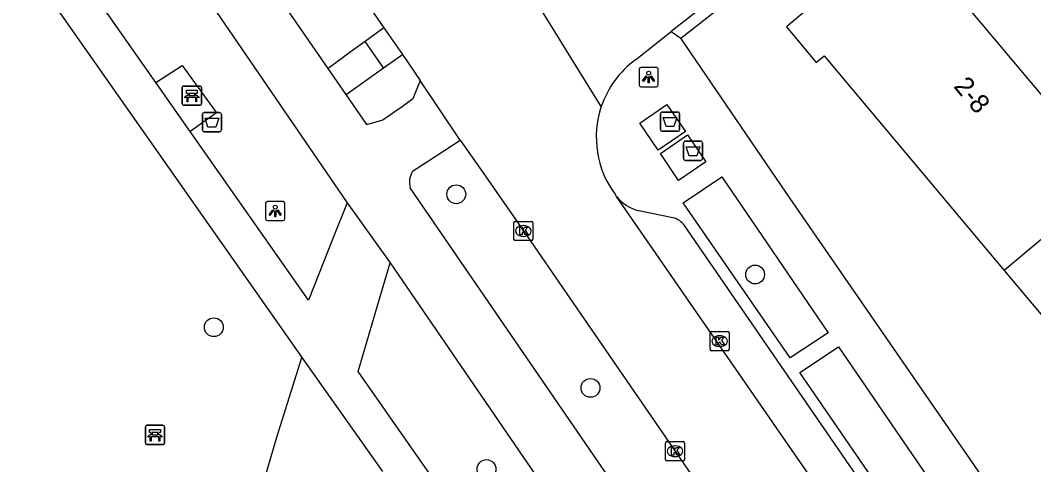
# Model space of a CAD drawing. Extents: x 159888 to 160757, y 384031 to 384746.
# Drawn here: x 160256.8 to 160309.4, y 384284.5 to 384307.6 of the extents above; entities that cross this region are included whole.
import ezdxf

# ---------------------------------------------------------------- set-up
doc = ezdxf.new("R2010")
doc.units = 0
for name, color, linetype in [('IMGEO_Afval_apart_plaats', 7, 'Continuous'), ('IMGEO_Afvalbak', 7, 'Continuous'), ('IMGEO_Bank', 7, 'Continuous'), ('IMGEO_Boom', 7, 'Continuous'), ('IMGEO_Fietspad_gesloten', 7, 'Continuous'), ('IMGEO_Kolk', 7, 'Continuous'), ('IMGEO_Lichtpunt', 7, 'Continuous'), ('IMGEO_Pand', 7, 'Continuous'), ('IMGEO_Pand_nummerreeks', 7, 'Continuous'), ('IMGEO_Rijbaan_lokaal_open', 7, 'Continuous'), ('IMGEO_Voetpad_gesloten', 7, 'Continuous'), ('IMGEO_Voetpad_halfverhard', 7, 'Continuous'), ('IMGEO_Voetpad_open', 7, 'Continuous')]:
    doc.layers.add(name, color=color, linetype=linetype)

msp = doc.modelspace()

# ---------------------------------------------------------------- linework, layer by layer
at = {"layer": 'IMGEO_Afval_apart_plaats'}
for p, q in [((160290.047, 384301.961), (160290.047, 384302.761)), ((160290.047, 384302.761), (160290.047, 384301.961)), ((160290.147, 384302.861), (160290.937, 384302.861)), ((160290.937, 384302.861), (160290.147, 384302.861)), ((160291.037, 384302.761), (160291.037, 384301.961)), ((160291.037, 384301.961), (160291.037, 384302.761)), ((160290.937, 384301.861), (160290.147, 384301.861)), ((160290.147, 384301.861), (160290.937, 384301.861)), ((160291.24, 384300.447), (160291.24, 384301.247)), ((160291.24, 384301.247), (160291.24, 384300.447)), ((160291.34, 384301.347), (160292.13, 384301.347)), ((160292.13, 384301.347), (160291.34, 384301.347)), ((160292.23, 384301.247), (160292.23, 384300.447)), ((160292.23, 384300.447), (160292.23, 384301.247)), ((160292.13, 384300.347), (160291.34, 384300.347)), ((160291.34, 384300.347), (160292.13, 384300.347))]:
    msp.add_line(p, q, dxfattribs=at)
for points in [[(160290.19, 384302.575), (160290.894, 384302.575), (160290.745, 384302.105), (160290.339, 384302.105), (160290.19, 384302.575)], [(160291.383, 384301.061), (160292.087, 384301.061), (160291.938, 384300.591), (160291.532, 384300.591), (160291.383, 384301.061)]]:
    msp.add_lwpolyline(points, dxfattribs=at)
for centre, start, end in [((160290.147, 384302.761), 90, 180), ((160290.147, 384302.761), 90, 180), ((160290.937, 384302.761), 0, 90), ((160290.937, 384302.761), 360, 90), ((160290.147, 384301.961), 180, 270), ((160290.147, 384301.961), 180, 270), ((160290.937, 384301.961), 270, 0), ((160290.937, 384301.961), 270, 0), ((160291.34, 384301.247), 90, 180), ((160291.34, 384301.247), 90, 180), ((160292.13, 384301.247), 0, 90), ((160292.13, 384301.247), 360, 90), ((160291.34, 384300.447), 180, 270), ((160291.34, 384300.447), 180, 270), ((160292.13, 384300.447), 270, 0), ((160292.13, 384300.447), 270, 0)]:
    msp.add_arc(centre, 0.1, start, end, dxfattribs=at)
at = {"layer": 'IMGEO_Afvalbak'}
for p, q in [((160266.263, 384301.934), (160266.263, 384302.734)), ((160266.263, 384302.734), (160266.263, 384301.934)), ((160266.363, 384302.834), (160267.153, 384302.834)), ((160267.153, 384302.834), (160266.363, 384302.834)), ((160267.253, 384302.734), (160267.253, 384301.934)), ((160267.253, 384301.934), (160267.253, 384302.734)), ((160267.153, 384301.834), (160266.363, 384301.834)), ((160266.363, 384301.834), (160267.153, 384301.834))]:
    msp.add_line(p, q, dxfattribs=at)
msp.add_lwpolyline([(160266.406, 384302.548), (160267.11, 384302.548), (160266.961, 384302.078), (160266.555, 384302.078), (160266.406, 384302.548)], dxfattribs=at)
for centre, start, end in [((160266.363, 384302.734), 90, 180), ((160266.363, 384302.734), 90, 180), ((160267.153, 384302.734), 0, 90), ((160267.153, 384302.734), 360, 90), ((160266.363, 384301.934), 180, 270), ((160266.363, 384301.934), 180, 270), ((160267.153, 384301.934), 270, 0), ((160267.153, 384301.934), 270, 0)]:
    msp.add_arc(centre, 0.1, start, end, dxfattribs=at)
at = {"layer": 'IMGEO_Bank'}
for p, q in [((160265.218, 384303.286), (160265.218, 384304.127)), ((160265.218, 384304.127), (160265.218, 384303.286)), ((160265.293, 384304.211), (160266.134, 384304.211)), ((160266.134, 384304.211), (160265.293, 384304.211)), ((160266.218, 384304.136), (160266.218, 384303.295)), ((160266.218, 384303.295), (160266.218, 384304.136)), ((160265.915, 384303.609), (160265.522, 384303.609)), ((160265.527, 384303.717), (160265.527, 384303.823)), ((160265.571, 384303.823), (160265.571, 384303.717)), ((160265.859, 384303.829), (160265.577, 384303.829)), ((160265.577, 384303.711), (160265.859, 384303.711)), ((160265.865, 384303.717), (160265.865, 384303.823)), ((160265.909, 384303.823), (160265.909, 384303.717)), ((160266.143, 384303.211), (160265.302, 384303.211)), ((160265.302, 384303.211), (160266.143, 384303.211)), ((160263.304, 384285.662), (160263.304, 384286.503)), ((160263.304, 384286.503), (160263.304, 384285.662)), ((160263.379, 384286.587), (160264.22, 384286.587)), ((160264.22, 384286.587), (160263.379, 384286.587)), ((160263.613, 384286.093), (160263.613, 384286.199)), ((160263.657, 384286.199), (160263.657, 384286.093)), ((160263.945, 384286.205), (160263.663, 384286.205)), ((160263.951, 384286.093), (160263.951, 384286.199)), ((160263.995, 384286.199), (160263.995, 384286.093)), ((160264.304, 384286.512), (160264.304, 384285.671)), ((160264.304, 384285.671), (160264.304, 384286.512)), ((160264.001, 384285.985), (160263.608, 384285.985)), ((160263.663, 384286.087), (160263.945, 384286.087)), ((160264.229, 384285.587), (160263.388, 384285.587)), ((160263.388, 384285.587), (160264.229, 384285.587))]:
    msp.add_line(p, q, dxfattribs=at)
for points in [[(160265.465, 384303.609), (160265.323, 384303.609), (160265.435, 384303.711), (160265.521, 384303.711)], [(160265.521, 384303.829), (160265.435, 384303.829), (160265.435, 384303.99), (160265.998, 384303.99), (160265.998, 384303.829), (160265.915, 384303.829)], [(160265.515, 384303.602), (160265.515, 384303.395), (160265.472, 384303.395), (160265.472, 384303.602)], [(160265.915, 384303.711), (160265.998, 384303.711), (160266.11, 384303.609), (160265.971, 384303.609)], [(160265.965, 384303.602), (160265.965, 384303.395), (160265.921, 384303.395), (160265.921, 384303.602)], [(160263.607, 384286.205), (160263.521, 384286.205), (160263.521, 384286.366), (160264.084, 384286.366), (160264.084, 384286.205), (160264.001, 384286.205)], [(160263.551, 384285.985), (160263.409, 384285.985), (160263.521, 384286.087), (160263.607, 384286.087)], [(160263.601, 384285.978), (160263.601, 384285.771), (160263.558, 384285.771), (160263.558, 384285.978)], [(160264.001, 384286.087), (160264.084, 384286.087), (160264.196, 384285.985), (160264.057, 384285.985)], [(160264.051, 384285.978), (160264.051, 384285.771), (160264.007, 384285.771), (160264.007, 384285.978)]]:
    msp.add_lwpolyline(points, dxfattribs=at)
for centre, radius, start, end in [((160265.296, 384304.133), 0.0779, 92.4484, 184.2845), ((160265.296, 384304.133), 0.0779, 92.4484, 184.2845), ((160266.14, 384304.133), 0.0779, 2.4484, 94.2845), ((160266.14, 384304.133), 0.0779, 2.4484, 94.2845), ((160265.465, 384303.602), 0.00671, 2.8957, 87.1043), ((160265.522, 384303.602), 0.00671, 92.8957, 177.1043), ((160265.52, 384303.822), 0.00671, 2.8957, 87.1043), ((160265.52, 384303.718), 0.00671, 272.8957, 357.1043), ((160265.577, 384303.822), 0.00671, 92.8957, 177.1043), ((160265.577, 384303.718), 0.00671, 182.8957, 267.1043), ((160265.859, 384303.822), 0.00671, 2.8957, 87.1043), ((160265.859, 384303.718), 0.00671, 272.8957, 357.1043), ((160265.916, 384303.822), 0.00671, 92.8957, 177.1043), ((160265.916, 384303.718), 0.00671, 182.8957, 267.1043), ((160265.914, 384303.602), 0.00671, 2.8957, 87.1043), ((160265.971, 384303.602), 0.00671, 92.8957, 177.1043), ((160265.296, 384303.289), 0.0779, 182.4484, 274.2845), ((160265.296, 384303.289), 0.0779, 182.4484, 274.2845), ((160266.14, 384303.289), 0.0779, 272.4484, 4.2845), ((160266.14, 384303.289), 0.0779, 272.4484, 4.2845), ((160263.382, 384286.509), 0.0779, 92.4484, 184.2845), ((160263.382, 384286.509), 0.0779, 92.4484, 184.2845), ((160263.606, 384286.198), 0.00671, 2.8957, 87.1043), ((160263.663, 384286.198), 0.00671, 92.8957, 177.1043), ((160263.945, 384286.198), 0.00671, 2.8957, 87.1043), ((160264.002, 384286.198), 0.00671, 92.8957, 177.1043), ((160264.226, 384286.509), 0.0779, 2.4484, 94.2845), ((160264.226, 384286.509), 0.0779, 2.4484, 94.2845), ((160263.382, 384285.665), 0.0779, 182.4484, 274.2845), ((160263.382, 384285.665), 0.0779, 182.4484, 274.2845), ((160263.551, 384285.978), 0.00671, 2.8957, 87.1043), ((160263.608, 384285.978), 0.00671, 92.8957, 177.1043), ((160263.606, 384286.094), 0.00671, 272.8957, 357.1043), ((160263.663, 384286.094), 0.00671, 182.8957, 267.1043), ((160263.945, 384286.094), 0.00671, 272.8957, 357.1043), ((160264.002, 384286.094), 0.00671, 182.8957, 267.1043), ((160264, 384285.978), 0.00671, 2.8957, 87.1043), ((160264.057, 384285.978), 0.00671, 92.8957, 177.1043), ((160264.226, 384285.665), 0.0779, 272.4484, 4.2845), ((160264.226, 384285.665), 0.0779, 272.4484, 4.2845)]:
    msp.add_arc(centre, radius, start, end, dxfattribs=at)
at = {"layer": 'IMGEO_Boom'}
for centre in [(160279.444, 384298.588), (160294.958, 384294.421), (160266.856, 384291.681), (160286.411, 384288.531), (160281.014, 384284.315)]:
    msp.add_circle(centre, 0.489, dxfattribs=at)
at = {"layer": 'IMGEO_Fietspad_gesloten'}
for points in [[(160272.795, 384305.122), (160249.116, 384339.382), (160248.994, 384339.84), (160249.625, 384340.532), (160249.983, 384340.766), (160251.678, 384341.876), (160251.837, 384341.99)], [(160246.106, 384338.221), (160261.712, 384315.783), (160273.78, 384298.143)], [(160273.725, 384303.776), (160272.795, 384305.122)], [(160277.568, 384304.503), (160277.183, 384303.544), (160276.633, 384303.135), (160276.2, 384302.834), (160275.631, 384302.439), (160274.841, 384302.211), (160274.804, 384302.215), (160273.725, 384303.776)], [(160277.177, 384299.792), (160277.953, 384300.296), (160279.645, 384301.394)], [(160302.77, 384261.404), (160299.299, 384266.468), (160277.053, 384298.924)], [(160273.78, 384298.143), (160276.01, 384295.023)], [(160276.01, 384295.023), (160296.74, 384264.74), (160300.173, 384259.725)]]:
    msp.add_lwpolyline(points, dxfattribs=at)
msp.add_arc((160278.101, 384299.217), 1.088, 148.1082, 195.6316, dxfattribs=at)
at = {"layer": 'IMGEO_Kolk'}
for p, q in [((160282.426, 384296.255), (160282.426, 384297.107)), ((160282.501, 384297.181), (160283.353, 384297.181)), ((160282.914, 384296.961), (160282.939, 384296.961)), ((160283.427, 384297.107), (160283.427, 384296.255)), ((160283.353, 384296.181), (160282.501, 384296.181)), ((160282.937, 384296.401), (160282.912, 384296.401)), ((160292.693, 384291.461), (160293.545, 384291.461)), ((160292.618, 384290.535), (160292.618, 384291.387)), ((160293.106, 384291.241), (160293.131, 384291.241)), ((160293.619, 384291.387), (160293.619, 384290.535)), ((160293.545, 384290.461), (160292.693, 384290.461)), ((160293.129, 384290.681), (160293.104, 384290.681)), ((160290.3, 384284.815), (160290.3, 384285.667)), ((160290.375, 384285.741), (160291.227, 384285.741)), ((160291.301, 384285.667), (160291.301, 384284.815)), ((160290.788, 384285.521), (160290.813, 384285.521)), ((160291.227, 384284.741), (160290.375, 384284.741)), ((160290.811, 384284.961), (160290.786, 384284.961))]:
    msp.add_line(p, q, dxfattribs=at)
for points in [[(160282.426, 384296.255), (160282.426, 384297.107)], [(160282.501, 384297.181), (160283.353, 384297.181)], [(160282.747, 384296.881), (160282.87, 384296.881), (160282.87, 384296.73), (160283, 384296.881), (160283.164, 384296.881), (160283.018, 384296.73), (160283.171, 384296.481), (160283.019, 384296.481), (160282.934, 384296.645), (160282.87, 384296.578), (160282.87, 384296.481), (160282.747, 384296.481), (160282.747, 384296.881)], [(160283.427, 384297.107), (160283.427, 384296.255)], [(160283.353, 384296.181), (160282.501, 384296.181)], [(160292.693, 384291.461), (160293.545, 384291.461)], [(160292.618, 384290.535), (160292.618, 384291.387)], [(160292.939, 384291.161), (160293.062, 384291.161), (160293.062, 384291.01), (160293.192, 384291.161), (160293.356, 384291.161), (160293.21, 384291.01), (160293.363, 384290.761), (160293.211, 384290.761), (160293.126, 384290.925), (160293.062, 384290.858), (160293.062, 384290.761), (160292.939, 384290.761), (160292.939, 384291.161)], [(160293.619, 384291.387), (160293.619, 384290.535)], [(160293.545, 384290.461), (160292.693, 384290.461)], [(160290.3, 384284.815), (160290.3, 384285.667)], [(160290.375, 384285.741), (160291.227, 384285.741)], [(160291.301, 384285.667), (160291.301, 384284.815)], [(160290.621, 384285.441), (160290.744, 384285.441), (160290.744, 384285.29), (160290.874, 384285.441), (160291.038, 384285.441), (160290.892, 384285.29), (160291.045, 384285.041), (160290.893, 384285.041), (160290.808, 384285.205), (160290.744, 384285.138), (160290.744, 384285.041), (160290.621, 384285.041), (160290.621, 384285.441)], [(160291.227, 384284.741), (160290.375, 384284.741)]]:
    msp.add_lwpolyline(points, dxfattribs=at)
for centre, start, end in [((160282.503, 384297.105), 91.552, 178.448), ((160282.503, 384297.105), 91.552, 178.448), ((160283.351, 384297.105), 1.552, 88.448), ((160283.351, 384297.105), 1.552, 88.448), ((160282.503, 384296.257), 181.552, 268.448), ((160282.503, 384296.257), 181.552, 268.448), ((160283.351, 384296.257), 271.552, 358.448), ((160283.351, 384296.257), 271.552, 358.448), ((160292.695, 384291.385), 91.552, 178.448), ((160292.695, 384291.385), 91.552, 178.448), ((160293.543, 384291.385), 1.552, 88.448), ((160293.543, 384291.385), 1.552, 88.448), ((160292.695, 384290.537), 181.552, 268.448), ((160292.695, 384290.537), 181.552, 268.448), ((160293.543, 384290.537), 271.552, 358.448), ((160293.543, 384290.537), 271.552, 358.448), ((160290.377, 384285.665), 91.552, 178.448), ((160290.377, 384285.665), 91.552, 178.448), ((160291.225, 384285.665), 1.552, 88.448), ((160291.225, 384285.665), 1.552, 88.448), ((160290.377, 384284.817), 181.552, 268.448), ((160290.377, 384284.817), 181.552, 268.448), ((160291.225, 384284.817), 271.552, 358.448), ((160291.225, 384284.817), 271.552, 358.448)]:
    msp.add_arc(centre, 0.0765, start, end, dxfattribs=at)
for centre, major_axis, ratio, start_param, end_param in [((160282.913, 384296.681), (-0.387, 0.002), 0.722429, 4.712389, 7.853982), ((160282.938, 384296.681), (-0.39, 0.002), 0.717154, 1.570796, 4.712389), ((160293.105, 384290.961), (-0.387, 0.002), 0.722429, 4.712389, 7.853982), ((160293.13, 384290.961), (-0.39, 0.002), 0.717154, 1.570796, 4.712389), ((160290.787, 384285.241), (-0.387, 0.002), 0.722429, 4.712389, 7.853982), ((160290.812, 384285.241), (-0.39, 0.002), 0.717154, 1.570796, 4.712389)]:
    msp.add_ellipse(centre, major_axis=major_axis, ratio=ratio, start_param=start_param, end_param=end_param, dxfattribs=at)
at = {"layer": 'IMGEO_Lichtpunt'}
for p, q in [((160289.835, 384305.174), (160289.027, 384305.174)), ((160289.835, 384305.174), (160289.027, 384305.174)), ((160288.933, 384305.079), (160288.933, 384304.272)), ((160288.933, 384305.079), (160288.933, 384304.272)), ((160289.929, 384304.272), (160289.929, 384305.079)), ((160289.929, 384304.272), (160289.929, 384305.079)), ((160289.027, 384304.178), (160289.835, 384304.178)), ((160289.027, 384304.178), (160289.835, 384304.178)), ((160269.549, 384298.12), (160269.549, 384297.313)), ((160269.549, 384298.12), (160269.549, 384297.313)), ((160270.451, 384298.215), (160269.643, 384298.215)), ((160270.451, 384298.215), (160269.643, 384298.215)), ((160270.545, 384297.313), (160270.545, 384298.12)), ((160270.545, 384297.313), (160270.545, 384298.12)), ((160269.643, 384297.219), (160270.451, 384297.219)), ((160269.643, 384297.219), (160270.451, 384297.219))]:
    msp.add_line(p, q, dxfattribs=at)
for points in [[(160289.307, 384304.743), (160289.346, 384304.715), (160289.158, 384304.453), (160289.12, 384304.48), (160289.307, 384304.743)], [(160289.409, 384304.695), (160289.456, 384304.695), (160289.456, 384304.373), (160289.409, 384304.373), (160289.409, 384304.695)], [(160289.519, 384304.715), (160289.557, 384304.742), (160289.744, 384304.48), (160289.705, 384304.452), (160289.519, 384304.715)], [(160269.923, 384297.784), (160269.962, 384297.756), (160269.774, 384297.494), (160269.736, 384297.521), (160269.923, 384297.784)], [(160270.135, 384297.756), (160270.173, 384297.783), (160270.36, 384297.521), (160270.321, 384297.493), (160270.135, 384297.756)], [(160270.025, 384297.736), (160270.072, 384297.736), (160270.072, 384297.414), (160270.025, 384297.414), (160270.025, 384297.736)]]:
    msp.add_lwpolyline(points, dxfattribs=at)
for centre in [(160289.432, 384304.877), (160270.048, 384297.918)]:
    msp.add_circle(centre, 0.0994, dxfattribs=at)
for centre, start, end in [((160289.027, 384305.079), 90, 180), ((160289.027, 384305.079), 90, 180), ((160289.835, 384305.079), 0, 90), ((160289.835, 384305.079), 0, 90), ((160289.027, 384304.272), 180, 270), ((160289.027, 384304.272), 180, 270), ((160289.835, 384304.272), 270, 0), ((160289.835, 384304.272), 270, 360), ((160269.643, 384298.12), 90, 180), ((160269.643, 384298.12), 90, 180), ((160270.451, 384298.12), 0, 90), ((160270.451, 384298.12), 0, 90), ((160269.643, 384297.313), 180, 270), ((160269.643, 384297.313), 180, 270), ((160270.451, 384297.313), 270, 0), ((160270.451, 384297.313), 270, 360)]:
    msp.add_arc(centre, 0.0946, start, end, dxfattribs=at)
at = {"layer": 'IMGEO_Pand'}
for points in [[(160313.525, 384299.35), (160303.993, 384310.72), (160303.156, 384310.008), (160301.77, 384311.631), (160296.582, 384307.294), (160298.121, 384305.442), (160298.54, 384305.772), (160307.893, 384294.625)], [(160307.893, 384294.625), (160317.336, 384283.371), (160316.955, 384283.012), (160318.45, 384281.198), (160323.712, 384285.715), (160322.297, 384287.419), (160323.057, 384287.98), (160313.525, 384299.35)], [(160313.525, 384299.35), (160307.893, 384294.625)]]:
    msp.add_lwpolyline(points, dxfattribs=at)
at = {"layer": 'IMGEO_Rijbaan_lokaal_open'}
for points in [[(160350.858, 384375.538), (160339.827, 384361.91), (160327.023, 384345.998), (160311.53, 384326.806), (160306.425, 384320.954), (160304.137, 384318.602), (160302.666, 384317.167), (160295.806, 384311.171), (160292.974, 384308.912), (160290.603, 384307.039)], [(160257.084, 384334.34), (160258.695, 384331.991), (160268.757, 384317.297), (160275.69, 384307.23)], [(160286.973, 384303.143), (160283.227, 384309.202)], [(160275.69, 384307.23), (160276.646, 384305.841)], [(160288.742, 384305.568), (160290.603, 384307.039)], [(160276.646, 384305.841), (160277.568, 384304.503)], [(160279.645, 384301.394), (160277.568, 384304.503)], [(160279.645, 384301.394), (160280.725, 384299.878), (160282.927, 384296.681), (160299.779, 384272.198), (160301.558, 384269.624)], [(160287.765, 384298.475), (160287.686, 384298.589)], [(160305.614, 384272.635), (160287.765, 384298.475)]]:
    msp.add_lwpolyline(points, dxfattribs=at)
for centre, radius, start, end in [((160291.711, 384301.544), 5.001, 126.4252, 161.3545), ((160291.706, 384301.551), 4.993, 161.4112, 216.3854)]:
    msp.add_arc(centre, radius, start, end, dxfattribs=at)
at = {"layer": 'IMGEO_Voetpad_gesloten'}
for points in [[(160288.975, 384302.289), (160290.38, 384303.246), (160291.337, 384301.841), (160289.932, 384300.884), (160288.975, 384302.289)], [(160290.043, 384300.715), (160291.45, 384301.676), (160292.405, 384300.274), (160290.989, 384299.311), (160290.043, 384300.715)], [(160251.408, 384221.342), (160259.588, 384250), (160270.136, 384285.974), (160271.425, 384290.115)], [(160271.425, 384290.115), (160275.61, 384284.187)]]:
    msp.add_lwpolyline(points, dxfattribs=at)
at = {"layer": 'IMGEO_Voetpad_halfverhard'}
for points in [[(160263.851, 384304.396), (160257.471, 384313.515), (160242.369, 384335.534), (160244.888, 384337.345), (160246.106, 384338.221)], [(160238.885, 384336.845), (160255.772, 384312.455), (160271.15, 384290.507), (160271.425, 384290.115)], [(160273.78, 384298.143), (160273.112, 384296.463), (160271.767, 384293.083), (160265.632, 384301.851)], [(160282.072, 384278.341), (160274.352, 384289.384), (160275.464, 384293.165), (160276.01, 384295.023)]]:
    msp.add_lwpolyline(points, dxfattribs=at)
at = {"layer": 'IMGEO_Voetpad_open'}
for points in [[(160291.109, 384306.696), (160296.743, 384311.136), (160301.602, 384315.205), (160304.566, 384318.085)], [(160275.69, 384307.23), (160274.722, 384306.526)], [(160290.603, 384307.039), (160291.109, 384306.696)], [(160274.722, 384306.526), (160273.997, 384305.998), (160272.795, 384305.122)], [(160275.668, 384305.149), (160274.722, 384306.526)], [(160312.595, 384275.443), (160296.596, 384298.647), (160291.109, 384306.696)], [(160275.668, 384305.149), (160276.646, 384305.841)], [(160263.851, 384304.396), (160265.215, 384305.276), (160266.992, 384302.822), (160265.632, 384301.851)], [(160273.725, 384303.776), (160274.944, 384304.638), (160275.668, 384305.149)], [(160265.632, 384301.851), (160263.851, 384304.396)], [(160293.229, 384299.495), (160298.758, 384291.399), (160296.777, 384290.092), (160291.228, 384298.146), (160293.229, 384299.495)], [(160290.694, 384297.367), (160288.924, 384297.725)], [(160305.581, 384276.203), (160304.117, 384278.313), (160291.298, 384296.967)], [(160299.284, 384290.662), (160302.699, 384285.681), (160305.921, 384280.985), (160303.954, 384279.592), (160297.273, 384289.338), (160299.284, 384290.662)]]:
    msp.add_lwpolyline(points, dxfattribs=at)
for centre, radius, start, end in [((160289.495, 384299.878), 2.228, 219.0428, 255.1426), ((160290.436, 384296.321), 1.077, 36.8373, 76.1336)]:
    msp.add_arc(centre, radius, start, end, dxfattribs=at)

# ---------------------------------------------------------------- texts
at = {"layer": 'IMGEO_Pand_nummerreeks'}
msp.add_text('2-8', height=1, rotation=309.9516, dxfattribs=at).set_placement((160305.228, 384304.175))

doc.saveas('drawing.dxf')
